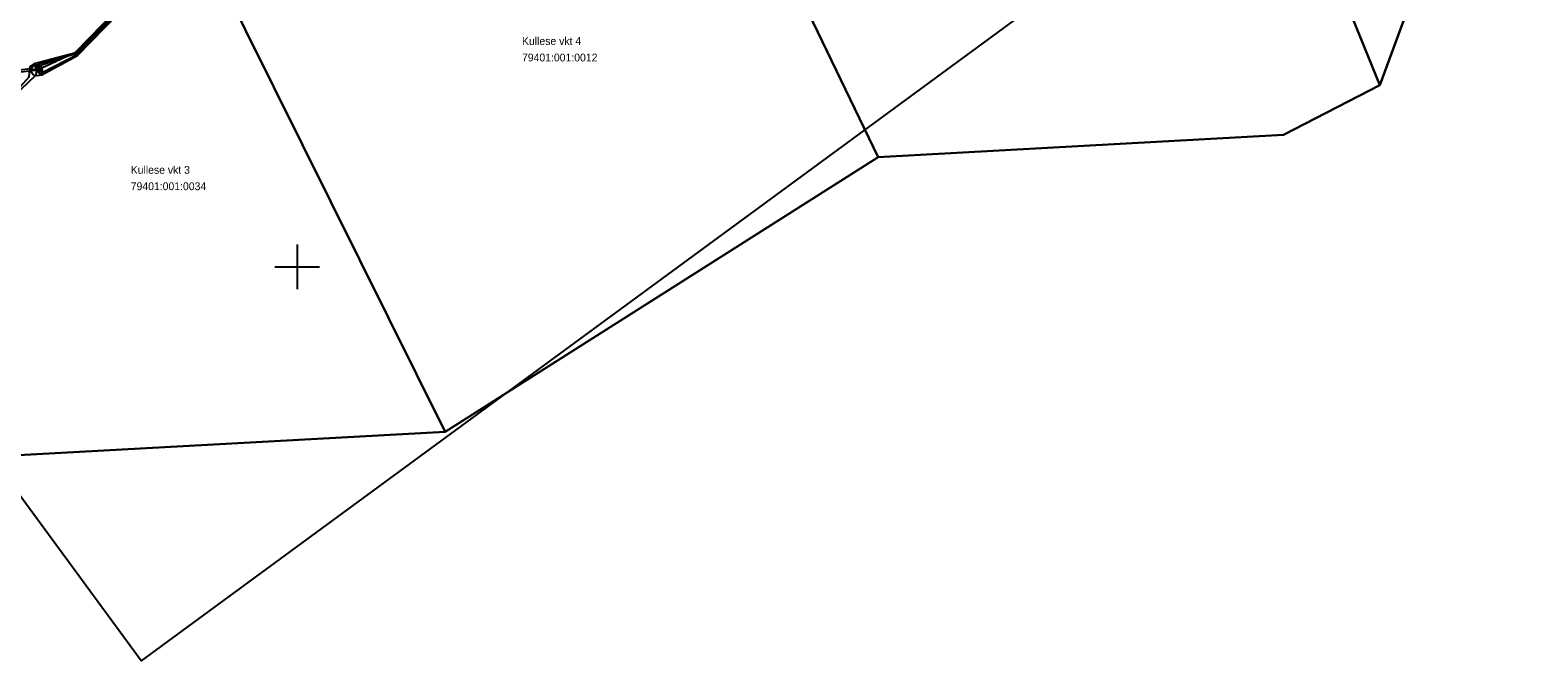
# Model space of a CAD drawing. Extents: x 647603 to 650850, y 6482647 to 6486043.
# Drawn here: x 649976.1 to 650111.3, y 6483014.7 to 6483071.2 of the extents above; entities that cross this region are included whole.
import ezdxf

# ---------------------------------------------------------------- set-up
doc = ezdxf.new("R2010")
doc.units = 0
for name, color, linetype in [('MPKAABEL', 7, 'Continuous'), ('PIIR', 7, 'Continuous'), ('VKAEV', 7, 'Continuous'), ('VORK', 7, 'Continuous'), ('VORMISTUS', 7, 'Continuous'), ('VTRASS', 7, 'Continuous')]:
    doc.layers.add(name, color=color, linetype=linetype)

msp = doc.modelspace()

# ---------------------------------------------------------------- linework, layer by layer
at = {"layer": 'MPKAABEL'}
for points in [[(649976.65, 6483067.63), (649980.12, 6483069.25), (649991.3, 6483080.72), (650016.12, 6483090.09), (650014.97, 6483094.37), (650027.5, 6483099.52), (650062.79, 6483117.86), (650067.59, 6483120.34), (650073.36, 6483124.37), (650073.78, 6483124.25), (650076.24, 6483119.32), (650076.09, 6483118.58), (650074.73, 6483117.52)], [(649976.65, 6483067.63), (649980.12, 6483069.25), (649991.3, 6483080.72), (650016.12, 6483090.09), (650014.97, 6483094.37), (650027.5, 6483099.52), (650062.79, 6483117.86), (650067.59, 6483120.34), (650073.36, 6483124.37), (650073.78, 6483124.25), (650076.24, 6483119.32), (650076.09, 6483118.58), (650074.73, 6483117.52)], [(649973.61, 6483063.5), (649973.49, 6483063.52), (649973.89, 6483064.72), (649975.97, 6483067.03), (649976.05, 6483067.98), (649976.55, 6483068.27), (649976.65, 6483067.63)]]:
    msp.add_lwpolyline(points, dxfattribs=at)
at = {"layer": 'PIIR'}
msp.add_lwpolyline([(649972.8, 6483032.99), (650013.29, 6483035.23), (650052.12, 6483059.85), (650088.46, 6483061.85), (650097.1, 6483066.29), (650111.28, 6483104.78), (650096.03, 6483146.23), (650082.8, 6483180.92), (650061.84, 6483173.15), (650058.84, 6483172.04), (650012.86, 6483155.69), (650003.4, 6483152.33), (650000, 6483151.12), (649977.69, 6483142.4), (649963.73, 6483136.94)], dxfattribs=at)
for points in [[(650066.79, 6483150.24), (650096.03, 6483146.23), (650111.28, 6483104.78), (650097.1, 6483066.29), (650075.57, 6483119.18), (650073.41, 6483125.68)], [(650052.12, 6483059.85), (650034.17, 6483097), (650027.69, 6483099.96), (650073.41, 6483125.68), (650075.57, 6483119.18), (650097.1, 6483066.29), (650088.46, 6483061.85)], [(649988.21, 6483085.73), (649993.27, 6483087.58), (650027.69, 6483099.96), (650034.17, 6483097), (650052.12, 6483059.85), (650013.29, 6483035.23), (649990.23, 6483081.6)], [(649972.8, 6483032.99), (649956.87, 6483071.81), (649990.23, 6483081.6), (650013.29, 6483035.23)]]:
    msp.add_lwpolyline(points, close=True, dxfattribs=at)
at = {"layer": 'VKAEV'}
msp.add_line((649976.15, 6483067.63), (649977.15, 6483067.63), dxfattribs=at)
msp.add_circle((649976.65, 6483067.63), 0.5, dxfattribs=at)
at = {"layer": 'VORK'}
for p, q in [((650000, 6483052), (650000, 6483048)), ((649998, 6483050), (650002, 6483050))]:
    msp.add_line(p, q, dxfattribs=at)
at = {"layer": 'VORMISTUS'}
msp.add_lwpolyline([(649744.64, 6483343.63), (649860.34, 6483428.53), (650101.71, 6483099.58), (649986.01, 6483014.69)], close=True, dxfattribs=at)
at = {"layer": 'VTRASS'}
for points in [[(649976.65, 6483067.63), (649977.05, 6483067.19), (649980.31, 6483068.94), (649991.5, 6483080.42), (650016.54, 6483089.87), (650015.39, 6483094.17), (650027.65, 6483099.21), (650062.88, 6483117.5), (650067.72, 6483120.12), (650073.74, 6483124.37), (650075.73, 6483128.04), (650076.21, 6483134.23)], [(649976.65, 6483067.63), (649977.2, 6483067.46), (649980.26, 6483069.03), (649991.44, 6483080.51), (650016.42, 6483089.93), (650015.27, 6483094.23), (650027.6, 6483099.3), (650062.9, 6483117.64), (650063.33, 6483117.29), (650063.23, 6483115.3), (650063.04, 6483109.88), (650063.27, 6483108.64), (650064.96, 6483105.94)], [(649976.65, 6483067.63), (649976.41, 6483068.23), (649980.15, 6483069.21), (649991.33, 6483080.68), (650016.18, 6483090.06), (650015.03, 6483094.35), (650010.57, 6483099.81), (650005.85, 6483107.11)], [(649976.65, 6483067.63), (649977.03, 6483068.08), (649980.17, 6483069.17), (649991.35, 6483080.64), (650016.22, 6483090.03), (650015.08, 6483094.32), (650027.54, 6483099.44), (650032.81, 6483102.19), (650032.8, 6483103)], [(649976.65, 6483067.63), (649976.1, 6483067.77), (649973.08, 6483067.39), (649969.88, 6483068.81), (649964.51, 6483074.99), (649958.58, 6483077.59), (649955.21, 6483079.78), (649950.08, 6483087.74), (649943.95, 6483099.3), (649943.29, 6483099.52), (649941.26, 6483098.01)], [(649976.65, 6483067.63), (649976.79, 6483068.2), (649980.2, 6483069.12), (649991.39, 6483080.59), (650016.3, 6483089.99), (650016.66, 6483089.5), (650017.72, 6483083.75), (650021.3, 6483074.45)], [(649976.65, 6483067.63), (649973.08, 6483067.2), (649970.55, 6483068.14), (649968.7, 6483068.19), (649956.54, 6483068.3), (649950.56, 6483065.33)], [(649976.65, 6483067.63), (649976.55, 6483067.16), (649973.95, 6483064.69), (649973.61, 6483063.5)]]:
    msp.add_lwpolyline(points, dxfattribs=at)

# ---------------------------------------------------------------- texts
at = {"layer": 'PIIR'}
for s, p in [('Kullese vkt 4', (650020.17, 6483069.9)), ('79401:001:0012', (650020.17, 6483068.42)), ('Kullese vkt 3', (649985.08, 6483058.35)), ('79401:001:0034', (649985.08, 6483056.88))]:
    msp.add_text(s, height=0.7, dxfattribs=at).set_placement(p)

doc.saveas('drawing.dxf')
